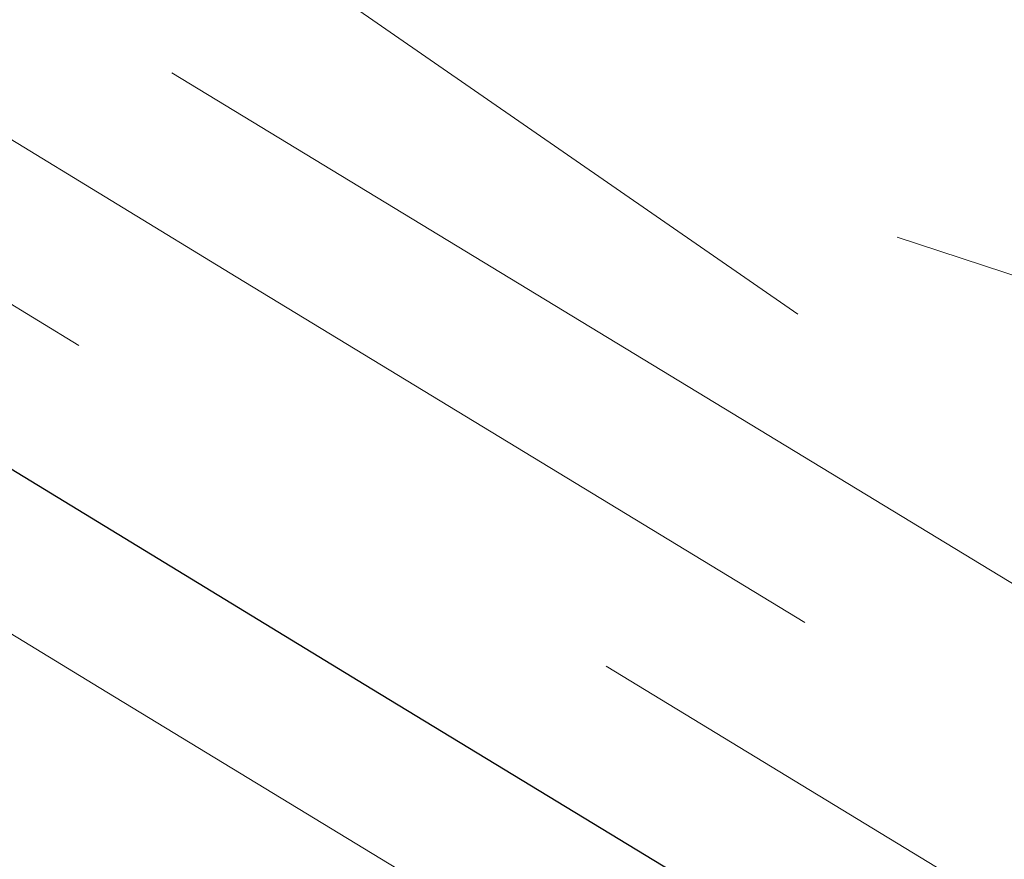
# Model space of a CAD drawing. Extents: x 1926935 to 1928139, y 199322 to 200300.
# Tile 597 of 656: x 1927269 to 1927278, y 200201 to 200209. Entities that reach past the tile are written whole.
import ezdxf

# ---------------------------------------------------------------- set-up
doc = ezdxf.new("R2010")
doc.units = 0
doc.header["$MEASUREMENT"] = 0
doc.linetypes.add('DGN Style 2', pattern=[14.030763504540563, 8.418458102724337, -5.612305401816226])
doc.linetypes.add('DGN Style 3', pattern=[19.64306890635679, 14.03076350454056, -5.612305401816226])
for name, color, linetype, lineweight in [('DT_X_Contour_Major', 132, 'DGN Style 3', 30), ('DT_X_Contour_Minor', 136, 'DGN Style 3', 0), ('DT_X_Terrain_Ground_Line', 92, 'DGN Style 3', 13), ('SV_X_Top_of_Bank', 97, 'DGN Style 2', 0)]:
    doc.layers.add(name, color=color, linetype=linetype, lineweight=lineweight)

# ---------------------------------------------------------------- blocks, each defined once
blk = doc.blocks.new('*U2117', base_point=(1927600.1255, 199832.7095, 682.6088333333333))
at = {"layer": 'DT_X_Contour_Major', "elevation": 655.0000000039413, "flags": 128}
blk.add_lwpolyline([(1927199.093954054, 200243.9694314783), (1927207.460850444, 200239.4457929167), (1927208.521054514, 200238.8759183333), (1927209.286374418, 200238.4678374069), (1927209.756810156, 200238.2215501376), (1927211.384956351, 200237.3896459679), (1927219.011479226, 200233.5113863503), (1927229.341299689, 200228.2602640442), (1927232.827029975, 200226.4869015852), (1927235.536855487, 200225.1051559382), (1927237.470776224, 200224.1150271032), (1927238.628792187, 200223.51651508), (1927240.682295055, 200222.4426387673), (1927241.620377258, 200221.942718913), (1927242.894496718, 200221.2483665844), (1927244.504653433, 200220.3595817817), (1927246.450847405, 200219.2763645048), (1927252.088747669, 200216.1285418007), (1927254.044318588, 200215.0094292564), (1927255.682606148, 200214.0129586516), (1927257.003610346, 200213.1391299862), (1927258.007331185, 200212.3879432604), (1927260.260875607, 200210.5483012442), (1927261.110896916, 200209.8766018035), (1927261.970802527, 200209.2412349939), (1927262.84059244, 200208.6422008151), (1927263.720266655, 200208.0794992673), (1927266.07924363, 200206.6274053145), (1927267.132711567, 200205.9810715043), (1927268.523882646, 200205.1311405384), (1927272.319334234, 200202.8204871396), (1927278.280478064, 200199.1966901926), (1927280.299861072, 200197.9571744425), (1927281.887152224, 200196.9564749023), (1927283.042351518, 200196.194591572), (1927283.765458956, 200195.6715244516), (1927285.117622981, 200194.5951004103), (1927285.818507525, 200194.081623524), (1927286.90703814, 200193.3485108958), (1927288.383214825, 200192.3957625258), (1927290.24703758, 200191.2233784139), (1927299.849384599, 200185.2397691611), (1927301.610744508, 200187.5583873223), (1927302.727068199, 200187.32635787), (1927302.989476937, 200187.2880920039), (1927303.298278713, 200187.2727355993), (1927303.653473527, 200187.2802886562), (1927304.055061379, 200187.3107511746), (1927306.037388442, 200187.5063650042), (1927315.263787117, 200178.5207240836), (1927317.128976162, 200176.7244299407), (1927318.770372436, 200175.1865364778), (1927320.18797594, 200173.907043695), (1927321.381786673, 200172.8859515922), (1927324.266891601, 200170.5075735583), (1927325.351052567, 200169.6485578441), (1927326.43970677, 200168.8552942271), (1927327.532854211, 200168.1277827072), (1927328.630494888, 200167.4660232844), (1927331.563527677, 200165.7890009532), (1927332.805826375, 200165.0214521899), (1927334.332947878, 200163.9765726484), (1927336.144892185, 200162.6543623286), (1927338.241659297, 200161.0548212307), (1927344.212802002, 200156.419603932), (1927346.320652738, 200154.8026903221), (1927348.165847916, 200153.4283624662), (1927349.748387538, 200152.2966203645), (1927351.068271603, 200151.407464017), (1927354.237755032, 200149.3598280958), (1927355.585883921, 200148.4765819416), (1927357.253158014, 200147.3625704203), (1927359.239577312, 200146.0177935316), (1927361.545141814, 200144.4422512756), (1927368.118840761, 200139.9331181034), (1927370.362101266, 200138.389655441), (1927372.161608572, 200137.1411173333), (1927373.517362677, 200136.18750378), (1927374.429363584, 200135.5288147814), (1927376.269695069, 200134.1655435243), (1927377.315632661, 200133.395637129), (1927379.073196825, 200132.1083713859), (1927381.54238756, 200130.3037462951), (1927384.723204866, 200127.9817618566), (1927394.154219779, 200121.0999908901), (1927397.266749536, 200118.8299174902), (1927399.531077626, 200117.1810255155), (1927400.947204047, 200116.153314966), (1927401.515128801, 200115.7467858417), (1927401.898659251, 200115.490950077), (1927402.104935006, 200115.3511827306), (1927402.436114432, 200115.1237575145), (1927403.473184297, 200114.4059334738), (1927406.475897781, 200112.3219406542), (1927404.83984254, 200112.5425803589), (1927404.514074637, 200112.5881276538), (1927404.237937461, 200112.6302096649), (1927404.011431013, 200112.6688263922), (1927403.83455529, 200112.7039778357), (1927403.124940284, 200112.8599322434), (1927388.21296771, 200118.1059466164), (1927385.342959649, 200119.1162051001), (1927383.123780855, 200119.8986886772), (1927381.555431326, 200120.4533973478), (1927380.637911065, 200120.7803311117), (1927377.874751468, 200121.7745472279), (1927377.779105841, 200121.6904248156), (1927377.740267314, 200121.6685068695), (1927377.664742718, 200121.6388054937), (1927377.55253205, 200121.601320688), (1927377.403635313, 200121.5560524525), (1927376.623183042, 200121.326639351), (1927376.349332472, 200120.1376377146), (1927376.263597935, 200119.7600274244), (1927376.123758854, 200119.1367686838), (1927375.929815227, 200118.2678614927), (1927375.681767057, 200117.1533058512), (1927374.397964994, 200111.378866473), (1927374.685575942, 200110.321619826), (1927374.863943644, 200109.8196944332), (1927375.275784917, 200108.7670239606), (1927375.92109976, 200107.1636084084), (1927376.799888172, 200105.0094477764), (1927381.44567243, 200093.6716263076), (1927381.900525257, 200092.9705317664), (1927381.745603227, 200092.6151212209), (1927381.085900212, 200091.8493586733), (1927379.921416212, 200090.6732441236), (1927378.252151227, 200089.0867775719), (1927373.12773662, 200084.3090640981), (1927371.226352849, 200082.7414276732), (1927369.365512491, 200081.6218035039), (1927367.545215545, 200080.9501915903), (1927365.765462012, 200080.7265919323), (1927361.073510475, 200080.7276758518), (1927359.451425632, 200080.70453106), (1927358.104134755, 200080.634283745), (1927357.031637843, 200080.5169339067), (1927356.233934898, 200080.3524815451), (1927354.473118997, 200079.8511385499), (1927353.783289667, 200079.6816243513), (1927353.034413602, 200079.5490890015), (1927352.226490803, 200079.4535325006), (1927351.359521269, 200079.3949548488), (1927348.968873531, 200079.2880529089), (1927347.989190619, 200079.2620097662), (1927346.843127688, 200079.2640567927), (1927345.530684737, 200079.2941939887), (1927344.051861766, 200079.3524213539), (1927336.762467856, 200079.6896927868), (1927325.041197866, 200080.0535203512), (1927322.696875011, 200080.1403789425), (1927320.68730787, 200080.2450286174), (1927319.012496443, 200080.3674693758), (1927317.67244073, 200080.5077012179), (1927313.403741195, 200081.0493762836), (1927312.324421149, 200081.1831276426), (1927311.307339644, 200081.3066283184), (1927310.35249668, 200081.419878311), (1927307.889233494, 200081.7082107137), (1927306.667448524, 200081.7721202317), (1927304.849541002, 200081.747599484), (1927302.435510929, 200081.6346484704), (1927299.425358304, 200081.433267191), (1927290.603454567, 200080.7783434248), (1927287.457195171, 200080.475429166), (1927284.634844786, 200080.0578792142), (1927282.13640341, 200079.5256935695), (1927279.961871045, 200078.8788722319), (1927270.569841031, 200075.5928893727)], dxfattribs=at)
at = {"layer": 'DT_X_Contour_Minor', "flags": 128}
for points, elevation in [([(1927184.916776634, 200248.5820145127), (1927200.767926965, 200240.0097475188), (1927203.831289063, 200238.3557114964), (1927206.228025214, 200237.0674321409), (1927207.95813542, 200236.1449094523), (1927209.021619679, 200235.5881434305), (1927212.024385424, 200234.05210854), (1927219.09696471, 200230.4537449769), (1927227.987470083, 200225.9342926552), (1927231.046598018, 200224.3771248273), (1927233.556102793, 200223.0952105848), (1927235.51598441, 200222.0885499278), (1927236.926242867, 200221.3571428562), (1927239.954101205, 200219.7737287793), (1927241.170879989, 200219.1295161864), (1927242.550322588, 200218.3844389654), (1927244.092428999, 200217.5384971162), (1927245.797199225, 200216.5916906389), (1927250.560138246, 200213.9323871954), (1927252.212218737, 200212.9869528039), (1927253.596255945, 200212.1451272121), (1927254.712249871, 200211.40691042), (1927255.560200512, 200210.7723024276), (1927257.46401118, 200209.218159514), (1927258.250905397, 200208.608358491), (1927259.183730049, 200207.9445626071), (1927260.262485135, 200207.2267718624), (1927261.487170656, 200206.4549862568), (1927264.947572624, 200204.3248981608), (1927266.309651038, 200203.4881915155), (1927267.800584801, 200202.5756376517), (1927269.420373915, 200201.5872365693), (1927271.169018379, 200200.5229882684), (1927276.003877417, 200197.5838631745), (1927277.693515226, 200196.5373080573), (1927279.136284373, 200195.6019865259), (1927280.332184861, 200194.7778985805), (1927281.281216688, 200194.0650442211), (1927283.482810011, 200192.3124107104), (1927284.522626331, 200191.5395315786), (1927285.990880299, 200190.535369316), (1927287.887571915, 200189.2999239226), (1927290.212701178, 200187.8331953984), (1927296.984296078, 200183.6135418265), (1927299.205315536, 200182.2066842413), (1927300.789677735, 200181.1508516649), (1927301.737382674, 200180.4460440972), (1927302.048430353, 200180.0922615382), (1927302.029014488, 200179.6168747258), (1927302.10135855, 200179.403969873), (1927302.332952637, 200179.1217954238), (1927302.723796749, 200178.7703513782), (1927303.273890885, 200178.3496377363), (1927304.953141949, 200177.1353752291), (1927305.567257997, 200176.7360487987), (1927306.150167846, 200176.4487663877), (1927306.701871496, 200176.2735279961), (1927307.222368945, 200176.210333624), (1927308.568753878, 200176.1912073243), (1927309.088269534, 200176.1926021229), (1927309.637027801, 200176.2111312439), (1927310.215028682, 200176.2467946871), (1927310.822272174, 200176.2995924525), (1927313.724307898, 200176.5859621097), (1927317.823505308, 200172.5937309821), (1927318.652190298, 200171.7956553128), (1927319.381446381, 200171.1123845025), (1927320.011273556, 200170.543918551), (1927320.541671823, 200170.0902574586), (1927321.823495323, 200169.0335676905), (1927322.4173776, 200168.5877626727), (1927323.237656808, 200168.0428649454), (1927324.284332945, 200167.3988745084), (1927325.557406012, 200166.655791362), (1927329.254130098, 200164.5421126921), (1927330.819893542, 200163.5747126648), (1927332.744640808, 200162.2577715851), (1927335.028371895, 200160.5912894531), (1927337.671086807, 200158.5752662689), (1927345.196971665, 200152.7331497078), (1927347.737861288, 200150.7700395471), (1927349.716116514, 200149.2622964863), (1927351.131737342, 200148.2099205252), (1927351.984723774, 200147.6129116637), (1927353.50917506, 200146.6280441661), (1927354.386100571, 200146.04648239), (1927355.87353864, 200145.0404476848), (1927357.971489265, 200143.6099400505), (1927360.679952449, 200141.7549594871), (1927371.367673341, 200134.4230978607), (1927373.293641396, 200133.0996832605), (1927374.494441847, 200132.2721369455), (1927374.970074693, 200131.9404589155), (1927375.459221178, 200131.5790949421), (1927380.231741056, 200128.0951986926), (1927379.131484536, 200128.290737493), (1927378.869767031, 200128.3337479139), (1927378.556153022, 200128.3789768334), (1927378.190642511, 200128.4264242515), (1927377.773235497, 200128.4760901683), (1927375.704244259, 200128.7130409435), (1927362.101509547, 200133.6020786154), (1927358.516116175, 200134.8870571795), (1927351.801621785, 200137.2795647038), (1927351.710770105, 200137.0501704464), (1927351.682959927, 200136.9969751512), (1927351.638465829, 200136.93570109), (1927351.577287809, 200136.866348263), (1927351.499425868, 200136.78891667), (1927351.097140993, 200136.4087187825), (1927350.681901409, 200134.5668308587), (1927350.571658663, 200134.0939028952), (1927350.418890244, 200133.4644995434), (1927350.223596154, 200132.6786208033), (1927349.985776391, 200131.7362666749), (1927348.776724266, 200126.9735048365), (1927349.015769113, 200123.729307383), (1927349.102663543, 200122.9449961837), (1927349.26089904, 200121.9824329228), (1927349.490475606, 200120.8416176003), (1927349.79139324, 200119.5225502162), (1927351.362138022, 200112.950980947), (1927352.539202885, 200110.6106189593), (1927352.696765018, 200110.1091919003), (1927352.664995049, 200109.6079230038), (1927352.443892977, 200109.1068122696), (1927352.033458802, 200108.6058596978), (1927350.686524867, 200107.2701970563), (1927350.198476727, 200106.8004656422), (1927349.74453276, 200106.393018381), (1927349.324692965, 200106.0478552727), (1927348.938957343, 200105.7649763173), (1927347.218434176, 200104.5902042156), (1927344.9975587, 200103.8367839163), (1927344.486988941, 200103.6580439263), (1927343.90708344, 200103.4447183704), (1927343.257842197, 200103.1968072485), (1927342.539265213, 200102.9143105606), (1927340.530612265, 200102.1148719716), (1927339.589148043, 200101.8373129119), (1927338.271245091, 200101.6042146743), (1927336.576903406, 200101.4155772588), (1927334.506122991, 200101.2714006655), (1927328.482123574, 200100.9462108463), (1927326.298970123, 200100.7746348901), (1927324.267509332, 200100.5037993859), (1927322.387741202, 200100.1337043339), (1927320.659665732, 200099.6643497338), (1927316.253721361, 200098.280391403), (1927314.785846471, 200097.8538336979), (1927313.686680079, 200097.612129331), (1927312.956222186, 200097.555278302), (1927312.594472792, 200097.6832806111), (1927312.121419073, 200098.2710912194), (1927311.722353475, 200098.3795205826), (1927310.879946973, 200098.2639507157), (1927309.594199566, 200097.9243816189), (1927307.865111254, 200097.360813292), (1927302.663087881, 200095.5592987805), (1927300.594299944, 200094.9413118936), (1927298.289453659, 200094.4384871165), (1927295.748549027, 200094.0508244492), (1927292.971586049, 200093.7783238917), (1927285.251606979, 200093.2052052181), (1927282.392045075, 200092.9029380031), (1927279.603343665, 200092.4259753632), (1927276.885502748, 200091.7743172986), (1927274.238522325, 200090.947963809), (1927267.274388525, 200088.5114272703), (1927264.910752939, 200087.6714916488), (1927263.042946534, 200086.9790871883), (1927261.67096931, 200086.4342138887), (1927260.794821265, 200086.0368717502), (1927259.119532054, 200085.1740009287), (1927258.534140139, 200084.863688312), (1927258.034431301, 200084.5799035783), (1927257.620405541, 200084.3226467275), (1927257.292062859, 200084.0919177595), (1927255.959724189, 200083.0770809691)], 653.0000000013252), ([(1927192.005365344, 200246.2757229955), (1927203.436844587, 200240.0936043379), (1927205.646069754, 200238.9007522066), (1927207.374539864, 200237.9716752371), (1927208.622254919, 200237.3063734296), (1927209.389214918, 200236.904846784), (1927211.704670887, 200235.7208772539), (1927219.054221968, 200231.9825656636), (1927228.664384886, 200227.0972783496), (1927231.936813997, 200225.4320132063), (1927234.54647914, 200224.1001832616), (1927236.493380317, 200223.1017885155), (1927237.777517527, 200222.4368289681), (1927240.31819813, 200221.1081837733), (1927241.395628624, 200220.5361175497), (1927242.722409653, 200219.8164027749), (1927244.298541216, 200218.949039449), (1927246.124023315, 200217.9340275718), (1927251.324442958, 200215.030464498), (1927253.128268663, 200213.9981910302), (1927254.639431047, 200213.0790429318), (1927255.857930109, 200212.2730202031), (1927256.783765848, 200211.580122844), (1927258.862443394, 200209.8832303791), (1927259.680901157, 200209.2424801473), (1927260.577266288, 200208.5928988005), (1927261.551538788, 200207.9344863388), (1927262.603718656, 200207.2672427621), (1927265.513408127, 200205.4761517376), (1927266.721181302, 200204.7346315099), (1927268.162233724, 200203.853389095), (1927269.836565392, 200202.8324244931), (1927277.142177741, 200198.3902766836), (1927278.996688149, 200197.2472412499), (1927280.511718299, 200196.2792307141), (1927281.68726819, 200195.4862450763), (1927282.523337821, 200194.8682843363), (1927284.300216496, 200193.4537555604), (1927285.221248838, 200192.778995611), (1927286.651686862, 200191.8156123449), (1927288.591530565, 200190.563605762), (1927291.04077995, 200189.0229758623), (1927303.659223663, 200181.1599152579), (1927303.948859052, 200181.5411853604), (1927304.13242565, 200181.5030307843), (1927304.273152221, 200181.50636714), (1927304.616660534, 200181.5327281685), (1927305.162950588, 200181.5821138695), (1927305.912022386, 200181.6545242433), (1927309.88084817, 200182.046163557), (1927316.543646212, 200175.5572275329), (1927317.89058323, 200174.2600426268), (1927319.075909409, 200173.1494604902), (1927320.099624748, 200172.2254811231), (1927320.961729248, 200171.4881045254), (1927323.045193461, 200169.7705706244), (1927323.884215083, 200169.1181602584), (1927324.838681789, 200168.4490795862), (1927325.908593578, 200167.7633286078), (1927327.09395045, 200167.0609073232), (1927330.408828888, 200165.1655568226), (1927331.812859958, 200164.2980824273), (1927333.538794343, 200163.1171721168), (1927335.586632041, 200161.6228258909), (1927337.956373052, 200159.8150437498), (1927344.704886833, 200154.5763768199), (1927347.029257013, 200152.7863649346), (1927348.940982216, 200151.3453294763), (1927350.44006244, 200150.2532704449), (1927351.526497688, 200149.5101878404), (1927353.873465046, 200147.993936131), (1927354.985992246, 200147.2615321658), (1927356.563348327, 200146.2015090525), (1927358.605533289, 200144.8138667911), (1927361.112547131, 200143.0986053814), (1927368.417689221, 200138.0877494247), (1927370.864887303, 200136.4063766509), (1927372.727624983, 200135.1204002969), (1927374.005902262, 200134.2298203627), (1927374.699719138, 200133.7346368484), (1927375.77061694, 200132.9413427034), (1927376.437325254, 200132.4509554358), (1927379.361471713, 200130.3127691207), (1927393.390855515, 200120.0750320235), (1927391.553378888, 200120.4027473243), (1927391.266712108, 200120.4571648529), (1927391.006674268, 200120.5091637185), (1927390.773265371, 200120.5587439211), (1927389.746158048, 200120.7844746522), (1927385.060473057, 200122.4328931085), (1927383.8353858, 200122.8666538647), (1927382.16827474, 200123.4614710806), (1927380.059139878, 200124.2173447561), (1927364.571185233, 200129.789080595), (1927364.12338339, 200129.3952291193), (1927364.03327376, 200129.3195751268), (1927363.954859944, 200129.2614066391), (1927363.888141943, 200129.220723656), (1927363.833119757, 200129.1975261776), (1927363.603639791, 200129.1300707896), (1927362.319388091, 200123.5521076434), (1927361.986870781, 200122.0922905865), (1927361.386857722, 200119.3979570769), (1927363.90055967, 200110.157686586), (1927364.390177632, 200108.3804783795), (1927364.781730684, 200107.0089696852), (1927365.075218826, 200106.0431605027), (1927365.270642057, 200105.4830508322), (1927365.953799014, 200103.8158378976), (1927368.382839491, 200100.0717982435), (1927368.82937946, 200099.3614881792), (1927369.12798202, 200098.8351464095), (1927369.27864717, 200098.4927729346), (1927369.281374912, 200098.3343677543), (1927369.091399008, 200098.1572449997), (1927369.020909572, 200098.0991284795), (1927368.951923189, 200098.0576209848), (1927368.88443986, 200098.0327225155), (1927368.818459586, 200098.0244330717), (1927368.644516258, 200098.0244732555), (1927368.135769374, 200097.8958855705), (1927366.739986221, 200097.5100923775), (1927364.457166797, 200096.8670936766), (1927361.287311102, 200095.9668894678), (1927351.651647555, 200093.2234042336), (1927348.481864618, 200092.3228367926), (1927346.199263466, 200091.6787483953), (1927344.8038441, 200091.2911390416), (1927344.295606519, 200091.1600087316), (1927343.993921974, 200091.1465183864), (1927340.94328079, 200091.0083570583), (1927339.892736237, 200090.9566185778), (1927338.048520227, 200090.8606151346), (1927331.979073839, 200090.535813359), (1927321.770021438, 200089.9847044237), (1927318.391781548, 200089.7949527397), (1927315.91385118, 200089.6390293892), (1927314.336230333, 200089.5169343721), (1927313.658919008, 200089.4286676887), (1927313.05316817, 200089.2383943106), (1927312.851357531, 200089.1797490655), (1927312.700238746, 200089.1465183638), (1927312.599811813, 200089.1387022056), (1927312.550076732, 200089.1563005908), (1927312.485038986, 200089.2371156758), (1927312.430173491, 200089.2520230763), (1927312.314355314, 200089.2361339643), (1927312.137584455, 200089.1894483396), (1927311.899860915, 200089.1119662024), (1927311.184661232, 200088.864285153), (1927310.407662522, 200088.7427535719), (1927308.613066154, 200088.5639196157), (1927305.800872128, 200088.3277832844), (1927301.971080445, 200088.0343445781), (1927290.401505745, 200087.1754381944), (1927286.239637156, 200086.7656966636), (1927282.431212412, 200086.180651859), (1927278.976231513, 200085.4203037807), (1927275.87469446, 200084.4846524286), (1927262.225557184, 200079.70923848)], 654.0000000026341), ([(1927206.182542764, 200241.663139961), (1927209.275631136, 200239.9908336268), (1927209.950493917, 200239.6293013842), (1927210.124405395, 200239.5382534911), (1927212.693702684, 200238.230316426), (1927218.968736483, 200235.040207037), (1927233.717245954, 200227.5417899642), (1927236.527231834, 200226.110128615), (1927238.448172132, 200225.1282656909), (1927239.480066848, 200224.5962011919), (1927241.04639198, 200223.7770937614), (1927241.845125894, 200223.3493202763), (1927243.066583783, 200222.680330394), (1927244.710765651, 200221.7701241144), (1927246.777671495, 200220.6187014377), (1927252.853052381, 200217.2266191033), (1927254.960368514, 200216.0206674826), (1927256.725781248, 200214.9468743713), (1927258.149290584, 200214.0052397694), (1927259.230896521, 200213.1957636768), (1927261.659307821, 200211.2133721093), (1927262.540892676, 200210.5107234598), (1927263.364338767, 200209.8895711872), (1927264.129646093, 200209.3499152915), (1927264.836814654, 200208.8917557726), (1927266.645079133, 200207.7786588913), (1927267.544241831, 200207.2275114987), (1927270.668948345, 200205.3228003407), (1927279.418778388, 200200.0031037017), (1927281.603033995, 200198.6671076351), (1927283.262586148, 200197.6337190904), (1927284.397434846, 200196.9029380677), (1927285.00758009, 200196.4747645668), (1927285.935029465, 200195.7364452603), (1927286.415766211, 200195.3842514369), (1927287.162389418, 200194.8814094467), (1927288.174899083, 200194.2279192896), (1927289.453295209, 200193.4237809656), (1927296.039545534, 200189.3196230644), (1927297.801871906, 200191.6395134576), (1927298.144281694, 200192.0851845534), (1927298.416228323, 200192.427959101), (1927298.617711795, 200192.6678371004), (1927298.74873211, 200192.8048185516), (1927299.195746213, 200193.2039733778), (1927299.23132012, 200193.2650008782), (1927299.293284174, 200193.2703410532), (1927299.463930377, 200193.2602069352), (1927299.743258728, 200193.2345985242), (1927300.131269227, 200193.1935158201), (1927302.19557657, 200192.9656898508), (1927302.200266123, 200192.9618473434), (1927302.201239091, 200192.9610025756), (1927302.202148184, 200192.9601150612), (1927302.202993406, 200192.9591848), (1927302.203774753, 200192.9582117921), (1927302.205773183, 200192.955560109), (1927302.521982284, 200192.6473708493), (1927303.469110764, 200191.7247918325), (1927305.047158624, 200190.1878230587), (1927307.256125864, 200188.0364645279), (1927313.987931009, 200181.480322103), (1927316.369620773, 200179.1866243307), (1927318.46583621, 200177.2226378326), (1927320.276577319, 200175.5883626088), (1927321.801844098, 200174.2837986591), (1927325.488589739, 200171.2445764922), (1927326.81789005, 200170.1789554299), (1927328.040731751, 200169.261508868), (1927329.157114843, 200168.4922368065), (1927330.167039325, 200167.8711392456), (1927332.718226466, 200166.4124450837), (1927333.798792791, 200165.7448219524), (1927335.127101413, 200164.83597318), (1927336.70315233, 200163.6858987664), (1927338.526945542, 200162.2945987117), (1927343.72071717, 200158.2628310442), (1927345.612048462, 200156.8190157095), (1927347.390713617, 200155.5113954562), (1927349.056712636, 200154.3399702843), (1927350.610045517, 200153.3047401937), (1927354.602045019, 200150.7257200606), (1927356.185775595, 200149.6916317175), (1927357.942967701, 200148.5236317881), (1927359.873621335, 200147.2217202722), (1927361.977736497, 200145.7858971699), (1927367.819992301, 200141.778486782), (1927369.859315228, 200140.3729342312), (1927371.595592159, 200139.1618343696), (1927373.028823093, 200138.1451871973), (1927374.159008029, 200137.3229927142), (1927376.768773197, 200135.3897443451), (1927378.019343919, 200134.4677208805), (1927379.813732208, 200133.1515867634), (1927382.151938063, 200131.441341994), (1927385.033961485, 200129.3369865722), (1927393.444447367, 200123.1998912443), (1927396.271546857, 200121.1411914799), (1927398.444980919, 200119.5679136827), (1927399.964749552, 200118.4800578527), (1927400.830852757, 200117.8776239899), (1927402.268907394, 200116.9183629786), (1927403.042342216, 200116.3943026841), (1927404.284105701, 200115.5415675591), (1927405.994197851, 200114.3601576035), (1927408.172618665, 200112.8500728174), (1927419.431349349, 200105.0361025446), (1927418.738350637, 200105.1295608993), (1927418.572992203, 200105.1393252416), (1927418.373916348, 200105.128564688), (1927418.14112307, 200105.0972792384), (1927417.874612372, 200105.0454688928), (1927416.5522218, 200104.7557958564), (1927408.445687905, 200107.4737431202), (1927406.665865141, 200108.0753375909), (1927404.800625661, 200108.7152864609), (1927402.849969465, 200109.3935897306), (1927400.813896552, 200110.1102473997), (1927391.112917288, 200113.5441434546), (1927390.537417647, 200113.3924224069), (1927390.42176278, 200113.3588893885), (1927390.32144088, 200113.3233136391), (1927390.236451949, 200113.2856951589), (1927390.166795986, 200113.2460339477), (1927389.877511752, 200113.0561819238), (1927389.186233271, 200109.8615575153), (1927389.034238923, 200109.1573821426), (1927388.874518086, 200108.4139807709), (1927388.70707076, 200107.6313534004), (1927388.531896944, 200106.8095000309), (1927387.696390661, 200102.8826569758), (1927390.423934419, 200096.3598169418), (1927391.037051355, 200094.9387471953), (1927391.707454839, 200093.4710408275), (1927392.435144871, 200091.9566978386), (1927393.220121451, 200090.3957182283), (1927397.017014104, 200083.002327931), (1927397.998091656, 200079.8831592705), (1927398.132152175, 200079.2422710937), (1927398.113871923, 200078.6563931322), (1927397.943250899, 200078.1255253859), (1927397.620289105, 200077.6496678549), (1927396.555936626, 200076.4540613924), (1927396.1429053, 200075.9652844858), (1927395.702075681, 200075.395658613), (1927395.233447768, 200074.7451837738), (1927394.737021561, 200074.0138599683), (1927393.376153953, 200071.9558645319), (1927392.846085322, 200071.2871081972), (1927392.276530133, 200070.8243357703), (1927391.667488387, 200070.5675472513), (1927391.018960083, 200070.5167426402), (1927389.23690253, 200070.6559088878), (1927388.466822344, 200070.6826312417), (1927387.493124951, 200070.6584236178), (1927386.315810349, 200070.5832860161), (1927384.934878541, 200070.4572184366), (1927378.015423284, 200069.7500664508), (1927378.25692662, 200069.5723252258), (1927378.163896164, 200069.413844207), (1927377.781303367, 200069.0145759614), (1927377.109148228, 200068.3745204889), (1927376.147430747, 200067.4936777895), (1927373.196767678, 200064.8237142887), (1927372.091799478, 200063.9913408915), (1927370.989892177, 200063.4966933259), (1927369.891045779, 200063.3397715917), (1927368.795260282, 200063.5205756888), (1927363.688736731, 200065.1523550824), (1927359.652978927, 200065.2577291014), (1927358.737765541, 200065.3509647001), (1927357.721735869, 200065.5855112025), (1927356.604889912, 200065.9613686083), (1927355.387227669, 200066.4785369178), (1927352.005706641, 200068.0460669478), (1927350.557367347, 200068.5953091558), (1927348.748490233, 200069.0673882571), (1927346.579075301, 200069.4623042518), (1927344.04912255, 200069.7800571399), (1927336.821864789, 200070.5245140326), (1927334.422369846, 200070.7700868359), (1927332.644328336, 200070.9484625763), (1927331.48774026, 200071.0596412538), (1927330.952605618, 200071.1036228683), (1927329.905368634, 200071.152077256), (1927329.208619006, 200071.1737043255), (1927328.757012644, 200071.2185760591), (1927327.700800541, 200071.3439225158), (1927326.039982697, 200071.5497436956), (1927323.774559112, 200071.8360395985), (1927316.927288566, 200072.7067949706), (1927314.427701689, 200073.0221056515), (1927312.064393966, 200073.3149711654), (1927309.837365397, 200073.5853915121), (1927307.746615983, 200073.8333666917), (1927302.352989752, 200074.4647069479), (1927300.357117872, 200074.6550810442), (1927298.414721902, 200074.7526981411), (1927296.525801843, 200074.7575582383), (1927294.690357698, 200074.6696613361), (1927289.86714119, 200074.3115935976), (1927288.1469807, 200074.1459806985), (1927286.60391161, 200073.9176928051), (1927285.23793392, 200073.6267299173), (1927284.049047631, 200073.2730920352), (1927278.91412488, 200071.4765402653)], 656.0000000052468), ([(1927213.21924097, 200239.8766379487), (1927215.354509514, 200238.3845772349), (1927235.494305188, 200228.145855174), (1927237.911760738, 200226.9147354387), (1927239.524106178, 200226.0914128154), (1927240.331341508, 200225.6758873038), (1927241.410488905, 200225.1115487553), (1927242.069874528, 200224.7559216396), (1927243.238670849, 200224.1122942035), (1927244.916877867, 200223.1806664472), (1927247.104495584, 200221.9610383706), (1927253.617357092, 200218.324696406), (1927255.876418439, 200217.0319057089), (1927257.768956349, 200215.8807900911), (1927259.294970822, 200214.8713495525), (1927260.454461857, 200214.0035840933), (1927263.057740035, 200211.8784429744), (1927263.970888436, 200211.1448451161), (1927264.757875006, 200210.5379073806), (1927265.418699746, 200210.0576297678), (1927265.953362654, 200209.7040122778), (1927267.210914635, 200208.9299124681), (1927267.955772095, 200208.4739514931), (1927271.085139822, 200206.5679882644), (1927280.557078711, 200200.8095172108), (1927282.906206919, 200199.3770408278), (1927284.638020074, 200198.3109632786), (1927285.752518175, 200197.6112845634), (1927286.249701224, 200197.278004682), (1927286.752435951, 200196.8777901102), (1927287.013024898, 200196.6868793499), (1927287.417740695, 200196.4143079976), (1927287.966583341, 200196.0600760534), (1927288.659552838, 200195.6241835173), (1927292.22970647, 200193.3994769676), (1927293.184995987, 200194.6570005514), (1927293.420010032, 200194.9426988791), (1927293.715642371, 200195.2608551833), (1927294.071893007, 200195.6114694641), (1927294.488761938, 200195.9945417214), (1927296.575592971, 200197.8579475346), (1927296.741665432, 200198.142847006), (1927296.81637843, 200198.1914565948), (1927296.969343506, 200198.2151855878), (1927297.200560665, 200198.214033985), (1927297.510029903, 200198.1880017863), (1927299.13680787, 200198.0084634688), (1927301.37461219, 200196.1748600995), (1927301.838901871, 200195.7717459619), (1927302.272711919, 200195.3482335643), (1927302.676042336, 200194.9043229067), (1927303.048893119, 200194.4400139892), (1927304.002522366, 200193.1746591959), (1927304.580516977, 200192.5012968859), (1927305.599278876, 200191.4302260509), (1927307.058808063, 200189.9614466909), (1927308.959104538, 200188.0949588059), (1927314.61425152, 200182.5873797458), (1927316.680239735, 200180.606764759), (1927318.63684414, 200178.7956040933), (1927320.484064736, 200177.153897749), (1927322.221901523, 200175.6816457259), (1927326.710287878, 200171.9815794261), (1927328.284727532, 200170.7093530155), (1927329.641756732, 200169.6677235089), (1927330.781375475, 200168.8566909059), (1927331.703583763, 200168.2762552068), (1927333.872925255, 200167.0358892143), (1927334.791759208, 200166.468191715), (1927335.921254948, 200165.6953737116), (1927337.261412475, 200164.7174352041), (1927338.812231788, 200163.5343761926), (1927343.228632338, 200160.1060581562), (1927344.903444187, 200158.8353410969), (1927346.615579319, 200157.5944284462), (1927348.365037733, 200156.383320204), (1927350.151819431, 200155.2020163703), (1927354.966335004, 200152.0916120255), (1927356.78566727, 200150.9066814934), (1927358.632777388, 200149.6846931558), (1927360.507665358, 200148.4256470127), (1927362.41033118, 200147.1295430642), (1927367.52114384, 200143.6238554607), (1927369.356529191, 200142.3562130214), (1927371.029575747, 200141.182551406), (1927372.540283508, 200140.1028706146), (1927373.888652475, 200139.1171706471), (1927377.267851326, 200136.6139451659), (1927378.723055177, 200135.5398046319), (1927380.55426759, 200134.1948021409), (1927382.761488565, 200132.5789376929), (1927385.344718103, 200130.6922112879), (1927392.734674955, 200125.2997915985), (1927395.276344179, 200123.4524654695), (1927397.358884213, 200121.9548018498), (1927398.982295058, 200120.8068007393), (1927400.146576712, 200120.008462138), (1927402.639155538, 200118.3457758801), (1927403.809998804, 200117.5552357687), (1927405.453094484, 200116.430630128), (1927407.568442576, 200114.971958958), (1927410.156043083, 200113.1792222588), (1927422.057153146, 200104.9183664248), (1927423.875762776, 200103.65303249), (1927424.598867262, 200103.1455672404), (1927424.95525154, 200102.8728419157), (1927425.482076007, 200102.4352648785), (1927426.179340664, 200101.8328361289), (1927427.04704551, 200101.0655556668), (1927431.494028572, 200097.1002595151), (1927430.361588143, 200096.7825338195), (1927430.148403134, 200096.7184748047), (1927429.994179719, 200096.6624659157), (1927429.898917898, 200096.6145071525), (1927429.862617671, 200096.574598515), (1927429.830793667, 200096.4071418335), (1927428.373444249, 200097.0065839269), (1927427.749330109, 200097.2386346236), (1927426.501566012, 200097.6778829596), (1927424.630151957, 200098.3243289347), (1927422.135087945, 200099.1779725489), (1927412.114868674, 200102.594744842), (1927408.674746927, 200103.7642966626), (1927407.769807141, 200104.0697226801), (1927404.811521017, 200105.06311234), (1927404.326697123, 200105.2332476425), (1927404.3064311, 200105.2279048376), (1927404.122290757, 200105.1102540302), (1927403.254796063, 200104.5411460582), (1927402.714065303, 200102.0401738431), (1927402.223827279, 200099.743450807), (1927401.675296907, 200097.1641780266), (1927401.49230538, 200096.2972657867), (1927401.354728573, 200095.6309836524), (1927401.26256649, 200095.1653316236), (1927401.215819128, 200094.9003097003), (1927401.103632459, 200094.131677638), (1927406.493037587, 200083.2125704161), (1927407.536924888, 200081.0677193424), (1927408.358841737, 200079.3127835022), (1927408.958788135, 200077.9477628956), (1927409.33676408, 200076.9726575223), (1927410.58272077, 200073.331967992), (1927411.20074881, 200071.3598913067), (1927411.206854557, 200070.9392913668), (1927410.960302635, 200070.522667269), (1927410.461093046, 200070.1100190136), (1927409.709225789, 200069.7013466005), (1927407.367369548, 200068.6168546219), (1927406.505353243, 200068.1194654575), (1927405.675696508, 200067.4406669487), (1927404.878399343, 200066.5804590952), (1927404.113461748, 200065.5388418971), (1927402.116774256, 200062.5193169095), (1927401.323366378, 200061.5393312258), (1927400.440658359, 200060.8640179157), (1927399.468650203, 200060.4933769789), (1927398.407341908, 200060.4274084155), (1927393.246202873, 200060.8304573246), (1927384.927865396, 200053.3236083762), (1927383.275650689, 200051.8508589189), (1927381.884008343, 200050.649831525), (1927380.752938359, 200049.7205261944), (1927379.882440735, 200049.0629429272), (1927377.908543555, 200047.6716836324), (1927377.195353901, 200047.2019797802), (1927376.536207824, 200046.8363126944), (1927375.931105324, 200046.5746823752), (1927375.380046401, 200046.4170888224), (1927373.136808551, 200045.9659471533), (1927372.695540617, 200045.879424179), (1927372.376875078, 200045.8194501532), (1927372.194477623, 200045.7772944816), (1927371.886284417, 200045.6958079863), (1927371.452295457, 200045.5749906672), (1927370.892510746, 200045.4148425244), (1927369.232023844, 200044.935339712), (1927368.537244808, 200044.8116086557), (1927367.698272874, 200044.800042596), (1927366.715108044, 200044.9006415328), (1927365.587750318, 200045.1134054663), (1927362.38920585, 200045.8303292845), (1927361.2389778, 200046.1908082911), (1927360.187202, 200046.7345524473), (1927359.23387845, 200047.4615617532), (1927358.379007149, 200048.3718362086), (1927354.619329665, 200053.0474023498), (1927350.472727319, 200055.3780453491), (1927349.573679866, 200055.8713907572), (1927348.653652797, 200056.3525799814), (1927347.712646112, 200056.821613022), (1927346.750659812, 200057.2784898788), (1927344.15739019, 200058.4806199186), (1927343.176695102, 200058.8884369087), (1927342.179562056, 200059.2102903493), (1927341.165991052, 200059.4461802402), (1927340.135982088, 200059.5961065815), (1927337.367374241, 200059.8812920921), (1927336.221198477, 200060.0497375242), (1927334.859127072, 200060.3411846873), (1927333.281160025, 200060.7556335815), (1927331.487297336, 200061.2930842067), (1927322.612181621, 200064.0881911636), (1927314.752263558, 200065.0877231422), (1927312.888341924, 200065.3208079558), (1927310.665113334, 200065.5916915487), (1927308.082577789, 200065.9003739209), (1927305.140735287, 200066.2468550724), (1927296.81674601, 200067.2212031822), (1927294.046787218, 200067.5380418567), (1927291.979902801, 200067.7577967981), (1927290.61609276, 200067.8804680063), (1927289.955357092, 200067.9060554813), (1927289.130827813, 200067.8448437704), (1927288.836766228, 200067.816532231), (1927288.572978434, 200067.7775063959), (1927288.33946443, 200067.727766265), (1927288.136224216, 200067.6673118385), (1927287.258408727, 200067.360191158)], 657.0000000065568), ([(1927220.182338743, 200238.8273947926), (1927227.48149728, 200233.7269648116), (1927238.529244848, 200228.1104819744), (1927240.739804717, 200226.9835112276), (1927241.182616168, 200226.7555734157), (1927241.77458583, 200226.4460037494), (1927242.294623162, 200226.1625230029), (1927243.410757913, 200225.5442580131), (1927245.122990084, 200224.59120878), (1927247.431319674, 200223.3033753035), (1927254.381661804, 200219.4227737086), (1927256.792468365, 200218.0431439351), (1927258.812131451, 200216.8147058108), (1927260.44065106, 200215.7374593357), (1927261.678027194, 200214.8114045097), (1927264.456172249, 200212.5435138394), (1927265.400884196, 200211.7789667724), (1927266.151411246, 200211.186243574), (1927266.707753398, 200210.7653442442), (1927267.069910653, 200210.5162687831), (1927267.776750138, 200210.081166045), (1927269.608829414, 200208.9643948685), (1927281.695379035, 200201.6159307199), (1927284.209379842, 200200.0869740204), (1927286.013453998, 200198.9882074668), (1927287.107601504, 200198.3196310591), (1927287.491822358, 200198.0812447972), (1927287.569842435, 200198.0191349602), (1927287.610283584, 200197.9895072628), (1927287.7582676, 200197.8922328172), (1927288.419867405, 200197.4793308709), (1927288.568120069, 200197.6744876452), (1927288.695738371, 200197.8002132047), (1927289.015056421, 200198.0937512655), (1927289.526074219, 200198.5551018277), (1927290.228791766, 200199.1842648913), (1927293.955439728, 200202.5119216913), (1927294.252010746, 200203.0206931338), (1927294.339472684, 200203.1125721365), (1927294.474756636, 200203.1701642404), (1927294.657862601, 200203.1934694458), (1927294.888790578, 200203.1824877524), (1927296.07803917, 200203.0512370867), (1927300.548958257, 200199.3878728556), (1927301.476564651, 200198.5824893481), (1927302.343275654, 200197.7363520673), (1927303.149091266, 200196.8494610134), (1927303.894011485, 200195.9218161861), (1927305.799271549, 200193.3937582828), (1927306.639051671, 200192.3552229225), (1927307.729446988, 200191.1356602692), (1927309.070457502, 200189.735070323), (1927310.662083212, 200188.1534530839), (1927315.240572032, 200183.6944373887), (1927316.990858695, 200182.0269051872), (1927318.807852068, 200180.368570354), (1927320.691552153, 200178.7194328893), (1927322.641958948, 200177.0794927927), (1927327.931986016, 200172.71858236), (1927329.751565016, 200171.2397506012), (1927331.242781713, 200170.0739381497), (1927332.405636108, 200169.2211450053), (1927333.240128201, 200168.681371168), (1927335.027624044, 200167.6593333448), (1927335.784725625, 200167.1915614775), (1927336.715408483, 200166.5547742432), (1927337.819672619, 200165.7489716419), (1927339.097518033, 200164.7741536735), (1927342.736547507, 200161.9492852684), (1927344.194839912, 200160.8516664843), (1927345.84044502, 200159.6774614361), (1927347.673362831, 200158.4266701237), (1927349.693593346, 200157.099292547), (1927355.33062499, 200153.4575039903), (1927357.385558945, 200152.1217312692), (1927359.322587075, 200150.8457545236), (1927361.141709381, 200149.6295737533), (1927362.842925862, 200148.4731889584), (1927367.22229538, 200145.4692241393), (1927368.853743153, 200144.3394918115), (1927370.463559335, 200143.2032684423), (1927372.051743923, 200142.0605540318), (1927373.61829692, 200140.91134858), (1927377.766929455, 200137.8381459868), (1927379.426766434, 200136.6118883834), (1927381.294802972, 200135.2380175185), (1927383.371039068, 200133.7165333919), (1927385.655474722, 200132.0474360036), (1927392.024902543, 200127.3996919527), (1927394.2811415, 200125.7637394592), (1927396.272787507, 200124.341690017), (1927397.999840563, 200123.133543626), (1927399.462300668, 200122.1393002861), (1927403.009403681, 200119.7731887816), (1927404.479237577, 200118.7844744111), (1927406.228412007, 200117.592914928), (1927408.256926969, 200116.1985103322), (1927410.564782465, 200114.6012606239), (1927419.320545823, 200108.5237633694), (1927422.467615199, 200106.334160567), (1927423.385656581, 200105.6922623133), (1927425.251106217, 200104.3831142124), (1927426.170498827, 200103.6795431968), (1927427.529589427, 200102.5506912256), (1927429.328378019, 200100.9965582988), (1927431.566864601, 200099.0171444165), (1927443.039097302, 200088.7875574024), (1927442.747869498, 200088.7058484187), (1927442.687153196, 200088.6583716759), (1927442.629816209, 200088.5509595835), (1927442.575858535, 200088.3836121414), (1927442.525280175, 200088.1563293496), (1927442.297132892, 200086.9558271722), (1927431.849349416, 200091.2532462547), (1927429.706472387, 200092.121734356), (1927427.75546279, 200092.8854476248), (1927425.996320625, 200093.5443860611), (1927424.429045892, 200094.0985496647), (1927417.562787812, 200096.4401718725), (1927417.238056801, 200096.2293320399), (1927417.168926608, 200096.1781383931), (1927417.100706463, 200096.1149173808), (1927417.033396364, 200096.0396690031), (1927416.966996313, 200095.95239326), (1927416.659252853, 200095.517042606), (1927416.068025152, 200092.7370005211), (1927415.938112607, 200092.0851737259), (1927415.801758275, 200091.321139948), (1927415.658962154, 200090.4448991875), (1927415.509724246, 200089.4564514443), (1927414.798249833, 200084.5818790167), (1927416.47440902, 200081.1859268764), (1927416.885187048, 200080.2672178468), (1927417.399167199, 200078.9664988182), (1927418.016349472, 200077.2837697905), (1927418.736733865, 200075.2190307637), (1927422.339332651, 200064.6922253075), (1927422.916268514, 200062.851270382), (1927423.028005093, 200062.4188109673), (1927423.1159566, 200061.9104134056), (1927423.180123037, 200061.326077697), (1927423.220504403, 200060.6658038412), (1927423.29647462, 200058.8038226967), (1927423.248679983, 200058.1348972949), (1927423.048318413, 200057.524606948), (1927422.695389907, 200056.9729516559), (1927422.189894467, 200056.4799314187), (1927420.638484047, 200055.2433908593), (1927420.088871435, 200054.8193624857), (1927419.603591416, 200054.4746827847), (1927419.182643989, 200054.2093517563), (1927418.826029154, 200054.0233694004), (1927417.960833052, 200053.6332146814), (1927417.532268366, 200053.4501395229), (1927416.895471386, 200053.1935300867), (1927416.050442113, 200052.8633863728), (1927414.997180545, 200052.4597083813), (1927410.141348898, 200050.61287713), (1927409.462386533, 200050.357724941), (1927409.150424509, 200050.2490550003), (1927406.876284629, 200048.2303059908), (1927406.144134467, 200047.6362899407), (1927404.922315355, 200046.7194199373), (1927403.210827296, 200045.4796959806), (1927401.009670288, 200043.9171180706), (1927394.487026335, 200039.3197717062), (1927392.043685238, 200037.7502036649), (1927389.605644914, 200036.4895093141), (1927387.17290536, 200035.5376886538), (1927384.745466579, 200034.8947416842), (1927376.08855682, 200033.1515934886), (1927374.365711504, 200032.8072501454), (1927373.110828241, 200032.5590179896), (1927372.323907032, 200032.4068970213), (1927370.849399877, 200032.1293893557), (1927370.320154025, 200032.0252151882), (1927369.838296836, 200031.9208234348), (1927369.403828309, 200031.8162140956), (1927369.016748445, 200031.7113871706), (1927367.32094929, 200031.2216871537), (1927364.794092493, 200031.6406240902), (1927364.189411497, 200031.7358415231), (1927363.458307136, 200031.8419494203), (1927362.60077941, 200031.9589477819), (1927361.61682832, 200032.086836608), (1927358.82439426, 200032.4423940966), (1927357.862381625, 200032.5853811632), (1927357.070669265, 200032.7476742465), (1927356.44925718, 200032.9292733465), (1927355.99814537, 200033.1301784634), (1927355.022247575, 200033.6916667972), (1927354.66268798, 200033.9226040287), (1927354.315932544, 200034.1942994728), (1927353.981981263, 200034.5067531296), (1927353.660834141, 200034.859964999), (1927352.821514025, 200035.8562076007), (1927352.430821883, 200036.3241536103), (1927351.888235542, 200036.9808096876), (1927351.193755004, 200037.8261758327), (1927346.043211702, 200044.1262645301), (1927342.333435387, 200046.2721274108), (1927341.566938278, 200046.7181316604), (1927340.857351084, 200047.1364888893), (1927340.204673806, 200047.5271990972), (1927339.608906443, 200047.8902622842), (1927337.567547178, 200049.1474490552), (1927336.743212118, 200049.6590587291), (1927335.762009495, 200050.2777740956), (1927335.369813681, 200050.4769541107), (1927334.707271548, 200050.7497541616), (1927333.774383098, 200051.0961742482), (1927332.571148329, 200051.5162143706), (1927329.002060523, 200052.7344814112), (1927327.624034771, 200053.199391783), (1927326.16677337, 200053.6804226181), (1927324.63027632, 200054.1775739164), (1927323.014543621, 200054.6908456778), (1927315.289574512, 200057.1237283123), (1927312.269805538, 200057.5077470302), (1927311.519421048, 200057.6013091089), (1927310.562454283, 200057.7174158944), (1927308.028773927, 200058.0172635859), (1927301.152802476, 200058.8221168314)], 658.0000000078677), ([(1927227.145436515, 200237.7781516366), (1927239.608485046, 200229.0693523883), (1927242.033890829, 200227.8352595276), (1927242.138682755, 200227.7804587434), (1927243.58284498, 200226.9762218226), (1927245.329102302, 200226.0017511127), (1927247.758143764, 200224.6457122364), (1927255.145966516, 200220.5208510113), (1927257.70851829, 200219.0543821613), (1927259.855306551, 200217.7486215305), (1927261.586331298, 200216.6035691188), (1927262.90159253, 200215.6192249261), (1927266.830879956, 200212.4130884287), (1927267.544947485, 200211.8345797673), (1927267.996807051, 200211.4730587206), (1927268.186458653, 200211.3285252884), (1927269.295600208, 200210.6522385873), (1927273.456645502, 200208.1226708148), (1927283.156141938, 200204.9388213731), (1927285.050214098, 200204.4091917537), (1927286.575503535, 200204.1848097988), (1927287.732010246, 200204.2656755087), (1927288.519734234, 200204.6517888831), (1927291.335286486, 200207.1658958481), (1927291.762356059, 200207.8985392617), (1927291.86256694, 200208.0336876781), (1927291.980169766, 200208.1251428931), (1927292.115164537, 200208.1729049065), (1927292.267551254, 200208.1769737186), (1927293.019270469, 200208.0940107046), (1927299.723304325, 200202.6008856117), (1927301.114227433, 200201.3932327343), (1927302.413839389, 200200.1244705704), (1927303.622140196, 200198.79459912), (1927304.739129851, 200197.4036183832), (1927307.596020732, 200193.6128573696), (1927308.697586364, 200192.2091489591), (1927309.859615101, 200190.8410944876), (1927311.082106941, 200189.5086939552), (1927312.365061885, 200188.2119473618), (1927315.866892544, 200184.8014950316), (1927317.301477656, 200183.4470456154), (1927318.978859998, 200181.9415366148), (1927320.899039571, 200180.2849680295), (1927323.062016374, 200178.4773398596), (1927329.153684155, 200173.4555852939), (1927331.218402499, 200171.770148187), (1927332.843806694, 200170.4801527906), (1927334.02989674, 200169.5855991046), (1927334.776672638, 200169.0864871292), (1927336.182322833, 200168.2827774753), (1927336.777692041, 200167.9149312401), (1927337.509562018, 200167.4141747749), (1927338.377932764, 200166.7805080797), (1927339.382804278, 200166.0139311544), (1927342.244462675, 200163.7925123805), (1927343.486235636, 200162.8679918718), (1927345.065310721, 200161.760494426), (1927346.981687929, 200160.4700200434), (1927349.235367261, 200158.9965687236), (1927355.694914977, 200154.8233959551), (1927357.985450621, 200153.336781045), (1927360.012396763, 200152.0068158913), (1927361.775753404, 200150.8335004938), (1927363.275520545, 200149.8168348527), (1927366.92344692, 200147.3145928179), (1927368.350957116, 200146.3227706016), (1927369.897542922, 200145.2239854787), (1927371.563204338, 200144.0182374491), (1927373.347941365, 200142.7055265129), (1927378.266007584, 200139.0623468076), (1927380.130477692, 200137.6839721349), (1927382.035338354, 200136.281232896), (1927383.980589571, 200134.8541290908), (1927385.96623134, 200133.4026607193), (1927391.315130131, 200129.499592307), (1927393.285938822, 200128.075013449), (1927395.186690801, 200126.7285781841), (1927397.017386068, 200125.4602865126), (1927398.778024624, 200124.2701384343), (1927403.379651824, 200121.2006016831), (1927405.148476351, 200120.0137130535), (1927407.00372953, 200118.7551997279), (1927408.945411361, 200117.4250617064), (1927410.973521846, 200116.0232989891), (1927416.497054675, 200112.1897654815), (1927418.450454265, 200110.8329420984), (1927420.168003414, 200109.6376220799), (1927421.649702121, 200108.603805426), (1927422.895550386, 200107.7314921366), (1927425.903345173, 200105.6206611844), (1927427.226225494, 200104.6284861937), (1927428.939020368, 200103.2350844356), (1927431.041729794, 200101.4404559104), (1927433.534353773, 200099.2446006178), (1927440.701237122, 200092.8540174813), (1927443.09061096, 200090.7246563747), (1927444.883569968, 200089.1295104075), (1927446.080114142, 200088.0685795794), (1927446.680243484, 200087.5418638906), (1927447.485368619, 200086.8495755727), (1927447.970704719, 200086.4288150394), (1927448.822869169, 200085.6857496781), (1927450.041861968, 200084.6203794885), (1927451.627683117, 200083.2327044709), (1927459.884114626, 200076.0048431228), (1927459.187573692, 200075.6738289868), (1927459.055437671, 200075.588987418), (1927458.957547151, 200075.4763259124), (1927458.893902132, 200075.3358444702), (1927458.864502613, 200075.1675430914), (1927458.807211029, 200074.3172234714), (1927452.181501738, 200078.0050977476), (1927450.59645001, 200078.8383552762), (1927448.68088452, 200079.7576103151), (1927446.43480527, 200080.7628628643), (1927443.858212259, 200081.8541129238), (1927431.062912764, 200087.1472740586), (1927430.600893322, 200086.5200337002), (1927430.510538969, 200086.3992418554), (1927430.437484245, 200086.3056836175), (1927430.381729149, 200086.2393589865), (1927430.34327368, 200086.2002679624), (1927430.204180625, 200086.0813882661), (1927429.425403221, 200080.3808081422), (1927429.260140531, 200079.2561545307), (1927429.098114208, 200078.3252994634), (1927428.939324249, 200077.5882429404), (1927428.783770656, 200077.0449849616), (1927428.065405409, 200074.961977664), (1927430.839355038, 200067.1362473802), (1927431.381307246, 200065.5287492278), (1927431.818328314, 200064.0601391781), (1927432.150418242, 200062.730417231), (1927432.377577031, 200061.5395833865), (1927433.192812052, 200056.3064310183), (1927431.229472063, 200050.1016864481), (1927430.861680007, 200048.9301060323), (1927430.59973526, 200048.0745410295), (1927430.443637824, 200047.5349914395), (1927430.393387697, 200047.3114572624), (1927430.400517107, 200047.1367200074), (1927430.399248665, 200047.0765087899), (1927430.390096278, 200047.0269280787), (1927430.373059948, 200046.9879778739), (1927430.348139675, 200046.9596581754), (1927430.27117369, 200046.8983129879), (1927430.233542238, 200046.8726027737), (1927430.178372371, 200046.8414810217), (1927430.10566409, 200046.804947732), (1927430.015417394, 200046.7630029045), (1927429.751374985, 200046.6439346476), (1927429.455610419, 200046.4792310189), (1927428.76634853, 200046.0744213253), (1927427.683589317, 200045.4295055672), (1927426.207332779, 200044.5444837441), (1927421.745985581, 200041.8642841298), (1927420.267916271, 200040.9799331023), (1927419.179718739, 200040.3370297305), (1927418.481392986, 200039.9355740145), (1927418.172939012, 200039.7755659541), (1927417.643187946, 200039.5922395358), (1927414.355169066, 200036.3097716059), (1927413.600517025, 200035.5750871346), (1927412.745711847, 200034.7778056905), (1927411.790753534, 200033.9179272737), (1927410.735642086, 200032.9954518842), (1927407.788474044, 200030.4520548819), (1927406.746840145, 200029.5614391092), (1927405.832314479, 200028.7971395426), (1927405.044897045, 200028.1591561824), (1927404.384587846, 200027.6474890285), (1927402.793240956, 200026.4514648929), (1927402.181123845, 200025.9774159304), (1927401.538282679, 200025.4522871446), (1927400.864717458, 200024.8760785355), (1927400.160428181, 200024.2487901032), (1927398.241358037, 200022.5079145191), (1927397.454181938, 200021.9673926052), (1927396.531956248, 200021.6514835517), (1927395.474680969, 200021.5601873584), (1927394.282356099, 200021.6935040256), (1927390.922756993, 200022.3484989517), (1927389.639722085, 200022.5288152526), (1927388.310316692, 200022.5785179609), (1927386.934540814, 200022.4976070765), (1927385.512394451, 200022.2860825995), (1927378.767513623, 200020.9942033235), (1927369.104655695, 200020.7132136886), (1927368.17840826, 200021.8170274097), (1927367.919224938, 200022.0383096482), (1927367.538638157, 200022.2290933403), (1927367.036647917, 200022.389378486), (1927366.413254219, 200022.5191650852), (1927363.220808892, 200023.053672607), (1927358.639316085, 200023.6370289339), (1927357.507517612, 200023.9033471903), (1927356.075619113, 200024.452292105), (1927354.343620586, 200025.2838636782), (1927352.311522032, 200026.3980619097), (1927346.492459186, 200029.7460927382), (1927344.50861116, 200030.9330562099), (1927342.921364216, 200031.9829235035), (1927341.730718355, 200032.895694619), (1927340.936673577, 200033.6713695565), (1927338.156533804, 200036.9712948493), (1927335.12889, 200038.8351239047), (1927334.462985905, 200039.246641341), (1927333.762835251, 200039.682409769), (1927333.028438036, 200040.1424291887), (1927332.259794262, 200040.6266996), (1927330.164415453, 200041.9504220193), (1927329.172342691, 200042.4887150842), (1927327.767658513, 200043.1108024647), (1927325.950362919, 200043.8166841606), (1927323.720455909, 200044.6063601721), (1927312.351463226, 200048.4870349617)], 659.0000000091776)]:
    blk.add_lwpolyline(points, dxfattribs=dict(at, elevation=elevation))

msp = doc.modelspace()

# ---------------------------------------------------------------- linework, layer by layer
at = {"layer": 'SV_X_Top_of_Bank'}
msp.add_polyline3d([(1927304.409, 200180.357, 653.8032000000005), (1927287.72, 200198.2287999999, 658.1837000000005), (1927268.503, 200211.5587999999, 659.2835), (1927261.19, 200217.8485999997, 659.460599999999), (1927242.217, 200228.0675, 659.215099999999), (1927210.34, 200240.3105, 656.5865), (1927181.846, 200249.5810999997, 652.5667999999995), (1927151.07, 200261.2037000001, 649.204400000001), (1927120.815, 200273.6607000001, 645.570900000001), (1927104.216, 200282.4955999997, 643.792599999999)], dxfattribs=at)

# ---------------------------------------------------------------- block references
at = {"layer": 'DT_X_Terrain_Ground_Line'}
msp.add_blockref('*U2117', (1927600.1255, 199832.7095, 682.6088333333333), dxfattribs=at)

doc.saveas('drawing.dxf')
